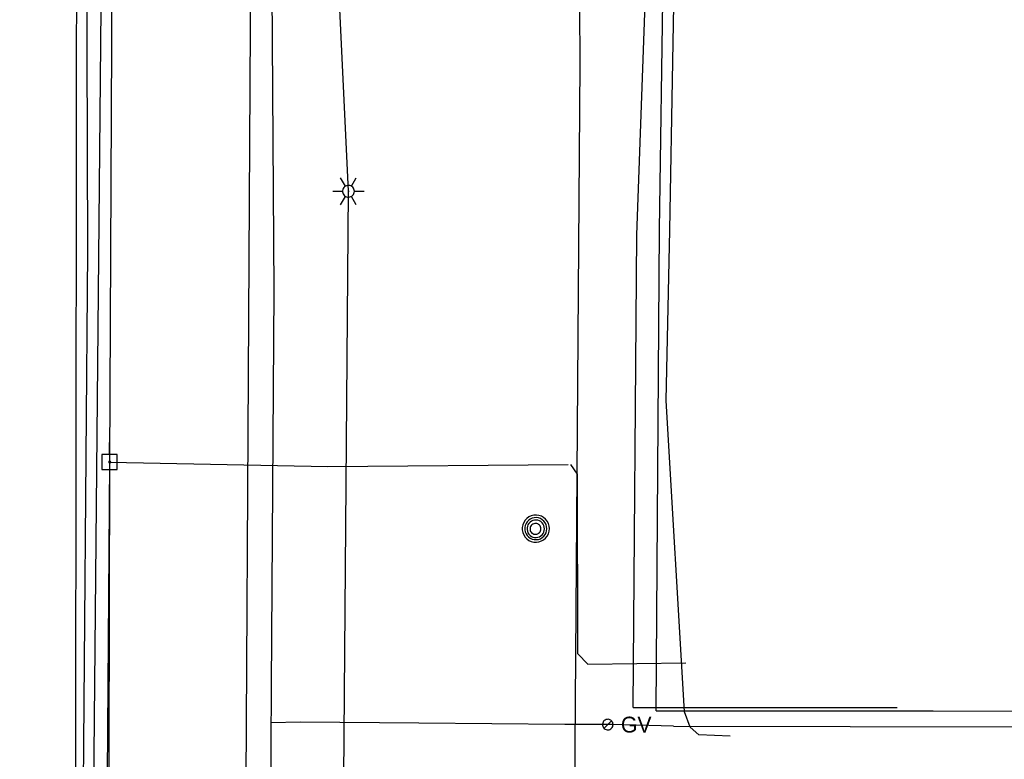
# Model space of a CAD drawing. Extents: x 596028 to 606371, y 330010 to 403088.
# Drawn here: x 602003.9 to 602243.4, y 364215.5 to 364395.3 of the extents above; entities that cross this region are included whole.
import ezdxf

# ---------------------------------------------------------------- set-up
doc = ezdxf.new("R2010")
doc.units = 0
for name, color, linetype in [('E_LTG', 7, 'Continuous'), ('E_UTL_E_UG', 7, 'Continuous'), ('E_UTL_EPowerPole', 7, 'Continuous'), ('E_UTL_G', 7, 'Continuous'), ('E_UTL_G_UG', 7, 'Continuous'), ('E_UTL_MH', 7, 'Continuous'), ('E_UTL_Overhead', 7, 'Continuous'), ('E_UTL_T_UG', 7, 'Continuous'), ('E_UTL_TV_UG', 7, 'Continuous'), ('E_UTL_W_UG', 7, 'Continuous')]:
    doc.layers.add(name, color=color, linetype=linetype)

msp = doc.modelspace()

# ---------------------------------------------------------------- linework, layer by layer
at = {"layer": 'E_LTG'}
for points in [[(602083.19, 364354.85), (602082, 364356.91)], [(602084.62, 364354.85), (602085.81, 364356.91)], [(602085.34, 364353.61), (602085.31, 364353.88), (602085.23, 364354.14), (602085.11, 364354.38), (602084.94, 364354.59), (602084.74, 364354.77), (602084.5, 364354.91), (602084.24, 364355), (602083.97, 364355.04), (602083.7, 364355.02), (602083.44, 364354.96), (602083.19, 364354.85), (602082.97, 364354.69), (602082.78, 364354.49), (602082.64, 364354.26), (602082.54, 364354.01), (602082.48, 364353.74), (602082.48, 364353.47), (602082.54, 364353.21), (602082.64, 364352.95), (602082.78, 364352.72), (602082.97, 364352.53), (602083.19, 364352.37), (602083.44, 364352.26), (602083.7, 364352.19), (602083.97, 364352.18), (602084.24, 364352.22), (602084.5, 364352.31), (602084.74, 364352.44), (602084.94, 364352.62), (602085.11, 364352.84), (602085.23, 364353.08), (602085.31, 364353.34), (602085.34, 364353.61)], [(602085.34, 364353.61), (602085.31, 364353.88), (602085.23, 364354.14), (602085.11, 364354.38), (602084.94, 364354.59), (602084.74, 364354.77), (602084.5, 364354.91), (602084.24, 364355), (602083.97, 364355.04), (602083.7, 364355.02), (602083.44, 364354.96), (602083.19, 364354.85), (602082.97, 364354.69), (602082.78, 364354.49), (602082.64, 364354.26), (602082.54, 364354.01), (602082.48, 364353.74), (602082.48, 364353.47), (602082.54, 364353.21), (602082.64, 364352.95), (602082.78, 364352.72), (602082.97, 364352.53), (602083.19, 364352.37), (602083.44, 364352.26), (602083.7, 364352.19), (602083.97, 364352.18), (602084.24, 364352.22), (602084.5, 364352.31), (602084.74, 364352.44), (602084.94, 364352.62), (602085.11, 364352.84), (602085.23, 364353.08), (602085.31, 364353.34), (602085.34, 364353.61)], [(602085.34, 364353.61), (602085.31, 364353.88), (602085.23, 364354.14), (602085.11, 364354.38), (602084.94, 364354.59), (602084.74, 364354.77), (602084.5, 364354.91), (602084.24, 364355), (602083.97, 364355.04), (602083.7, 364355.02), (602083.44, 364354.96), (602083.19, 364354.85), (602082.97, 364354.69), (602082.78, 364354.49), (602082.64, 364354.26), (602082.54, 364354.01), (602082.48, 364353.74), (602082.48, 364353.47), (602082.54, 364353.21), (602082.64, 364352.95), (602082.78, 364352.72), (602082.97, 364352.53), (602083.19, 364352.37), (602083.44, 364352.26), (602083.7, 364352.19), (602083.97, 364352.18), (602084.24, 364352.22), (602084.5, 364352.31), (602084.74, 364352.44), (602084.94, 364352.62), (602085.11, 364352.84), (602085.23, 364353.08), (602085.31, 364353.34), (602085.34, 364353.61)], [(602080.1, 364353.61), (602082.48, 364353.61)], [(602082, 364350.31), (602083.19, 364352.37)], [(602084.03, 364353.61), (602084.02, 364353.63), (602084.02, 364353.65), (602084.01, 364353.67), (602083.99, 364353.69), (602083.98, 364353.71), (602083.96, 364353.72), (602083.93, 364353.72), (602083.91, 364353.73), (602083.89, 364353.73), (602083.87, 364353.72), (602083.85, 364353.71), (602083.83, 364353.7), (602083.81, 364353.68), (602083.8, 364353.66), (602083.79, 364353.64), (602083.79, 364353.62), (602083.79, 364353.6), (602083.79, 364353.57), (602083.8, 364353.55), (602083.81, 364353.53), (602083.83, 364353.52), (602083.85, 364353.51), (602083.87, 364353.5), (602083.89, 364353.49), (602083.91, 364353.49), (602083.93, 364353.49), (602083.96, 364353.5), (602083.98, 364353.51), (602083.99, 364353.53), (602084.01, 364353.54), (602084.02, 364353.56), (602084.02, 364353.59), (602084.03, 364353.61)], [(602085.81, 364350.31), (602084.62, 364352.37)], [(602085.34, 364353.61), (602087.72, 364353.61)]]:
    msp.add_lwpolyline(points, dxfattribs=at)
at = {"layer": 'E_UTL_E_UG'}
for points in [[(602078.82, 363569.87), (602076, 363747.96), (602075.58, 363768.52), (602093.27, 363966.94), (602082.34, 364160.16), (602083.91, 364353.61), (602075.37, 364532.41), (602096.94, 364666.22), (602086.34, 364750.3)], [(602017.01, 363967.88), (602016.46, 364027.3), (602017.47, 364153.64), (602017.94, 364497.46)], [(602153.15, 364228.09), (602154.05, 364343.01), (602158.47, 364466.73), (602160.74, 364489.72)], [(602158.75, 364227.29), (602159.53, 364344.19), (602161.35, 364466.56), (602160.74, 364489.72)], [(602226.15, 364227.29), (602729.94, 364225.93), (602704.89, 364459.87)], [(602153.15, 364228.09), (602217.39, 364228.09)], [(602158.75, 364227.29), (602226.15, 364227.29)]]:
    msp.add_lwpolyline(points, dxfattribs=at)
at = {"layer": 'E_UTL_EPowerPole'}
for points in [[(602025.8, 364289.6), (602025.8, 364292.51)], [(602027.64, 364289.6), (602023.95, 364289.6)], [(602023.95, 364289.6), (602023.95, 364285.91)], [(602026.07, 364287.76), (602026.06, 364287.8), (602026.05, 364287.84), (602026.03, 364287.89), (602026, 364287.92), (602025.97, 364287.95), (602025.93, 364287.97), (602025.88, 364287.99), (602025.84, 364287.99), (602025.79, 364287.99), (602025.75, 364287.98), (602025.71, 364287.96), (602025.67, 364287.94), (602025.64, 364287.9), (602025.62, 364287.87), (602025.6, 364287.82), (602025.59, 364287.78), (602025.59, 364287.73), (602025.6, 364287.69), (602025.62, 364287.65), (602025.64, 364287.61), (602025.67, 364287.58), (602025.71, 364287.55), (602025.75, 364287.53), (602025.79, 364287.52), (602025.84, 364287.52), (602025.88, 364287.52), (602025.93, 364287.54), (602025.97, 364287.56), (602026, 364287.59), (602026.03, 364287.63), (602026.05, 364287.67), (602026.06, 364287.71), (602026.07, 364287.76)], [(602027.64, 364285.91), (602027.64, 364289.6)], [(602023.95, 364285.91), (602027.64, 364285.91)]]:
    msp.add_lwpolyline(points, dxfattribs=at)
at = {"layer": 'E_UTL_G'}
for points in [[(602148.26, 364223.91), (602148.23, 364224.15), (602148.17, 364224.38), (602148.05, 364224.6), (602147.9, 364224.79), (602147.72, 364224.95), (602147.51, 364225.07), (602147.28, 364225.15), (602147.04, 364225.19), (602146.79, 364225.18), (602146.55, 364225.12), (602146.33, 364225.02), (602146.13, 364224.88), (602145.97, 364224.7), (602145.83, 364224.49), (602145.74, 364224.27), (602145.7, 364224.03), (602145.7, 364223.78), (602145.74, 364223.54), (602145.83, 364223.32), (602145.97, 364223.11), (602146.13, 364222.94), (602146.33, 364222.8), (602146.55, 364222.69), (602146.79, 364222.64), (602147.04, 364222.62), (602147.28, 364222.66), (602147.51, 364222.74), (602147.72, 364222.86), (602147.9, 364223.02), (602148.05, 364223.21), (602148.17, 364223.43), (602148.23, 364223.66), (602148.26, 364223.91)], [(602146.07, 364223), (602147.88, 364224.81)]]:
    msp.add_lwpolyline(points, dxfattribs=at)
at = {"layer": 'E_UTL_G_UG'}
msp.add_line((602162.97, 364223.56), (602500.7, 364222.63), dxfattribs=at)
for points in [[(602060.01, 363468.19), (602056.39, 363468.6), (602054.36, 363500.64), (602055.64, 363568.29), (602055.85, 363635.67), (602060.53, 363677.93), (602062.03, 363722.09), (602061.42, 363727.86), (602062.56, 363759.29), (602062.45, 363800.12), (602062.87, 363849.24), (602063.19, 363928.76), (602063.38, 364018.14), (602063.76, 364116.5), (602064.83, 364174.35), (602065.21, 364233.32), (602065.84, 364329.41), (602065.08, 364438.96)], [(602162.97, 364223.56), (602147.92, 364223.94), (602136.57, 364223.97), (602101.04, 364224.29), (602072.2, 364224.51), (602065.04, 364224.31)]]:
    msp.add_lwpolyline(points, dxfattribs=at)
at = {"layer": 'E_UTL_MH'}
for points in [[(602132.76, 364271.56), (602132.7, 364272.18), (602132.52, 364272.79), (602132.23, 364273.34), (602131.85, 364273.84), (602131.37, 364274.25), (602130.83, 364274.56), (602130.24, 364274.77), (602129.61, 364274.85), (602128.99, 364274.83), (602128.38, 364274.68), (602127.81, 364274.42), (602127.3, 364274.05), (602126.86, 364273.6), (602126.52, 364273.07), (602126.29, 364272.49), (602126.17, 364271.87), (602126.17, 364271.24), (602126.29, 364270.63), (602126.52, 364270.05), (602126.86, 364269.52), (602127.3, 364269.06), (602127.81, 364268.7), (602128.38, 364268.44), (602128.99, 364268.29), (602129.61, 364268.26), (602130.24, 364268.35), (602130.83, 364268.56), (602131.37, 364268.87), (602131.85, 364269.28), (602132.23, 364269.77), (602132.52, 364270.33), (602132.7, 364270.93), (602132.76, 364271.56)], [(602132.14, 364271.55), (602132.09, 364272.06), (602131.95, 364272.55), (602131.72, 364273), (602131.4, 364273.4), (602131.02, 364273.73), (602130.58, 364273.99), (602130.1, 364274.16), (602129.59, 364274.23), (602129.08, 364274.2), (602128.59, 364274.08), (602128.13, 364273.87), (602127.71, 364273.58), (602127.36, 364273.21), (602127.09, 364272.78), (602126.9, 364272.31), (602126.8, 364271.81), (602126.8, 364271.3), (602126.9, 364270.8), (602127.09, 364270.33), (602127.36, 364269.9), (602127.71, 364269.53), (602128.13, 364269.24), (602128.59, 364269.02), (602129.08, 364268.9), (602129.59, 364268.88), (602130.1, 364268.95), (602130.58, 364269.12), (602131.02, 364269.37), (602131.4, 364269.71), (602131.72, 364270.11), (602131.95, 364270.56), (602132.09, 364271.05), (602132.14, 364271.55)], [(602131.58, 364271.53), (602131.54, 364271.93), (602131.43, 364272.32), (602131.24, 364272.68), (602130.99, 364272.99), (602130.68, 364273.26), (602130.33, 364273.46), (602129.95, 364273.59), (602129.55, 364273.65), (602129.15, 364273.63), (602128.75, 364273.54), (602128.39, 364273.37), (602128.06, 364273.13), (602127.78, 364272.84), (602127.56, 364272.5), (602127.41, 364272.13), (602127.33, 364271.73), (602127.33, 364271.32), (602127.41, 364270.93), (602127.56, 364270.55), (602127.78, 364270.21), (602128.06, 364269.92), (602128.39, 364269.68), (602128.75, 364269.51), (602129.15, 364269.42), (602129.55, 364269.4), (602129.95, 364269.46), (602130.33, 364269.59), (602130.68, 364269.79), (602130.99, 364270.06), (602131.24, 364270.37), (602131.43, 364270.73), (602131.54, 364271.12), (602131.58, 364271.53)], [(602130.72, 364271.51), (602130.7, 364271.76), (602130.63, 364272.01), (602130.51, 364272.23), (602130.36, 364272.43), (602130.16, 364272.6), (602129.94, 364272.72), (602129.71, 364272.8), (602129.45, 364272.84), (602129.2, 364272.83), (602128.96, 364272.77), (602128.73, 364272.66), (602128.52, 364272.52), (602128.34, 364272.33), (602128.21, 364272.12), (602128.11, 364271.89), (602128.07, 364271.64), (602128.07, 364271.38), (602128.11, 364271.13), (602128.21, 364270.9), (602128.34, 364270.69), (602128.52, 364270.5), (602128.73, 364270.36), (602128.96, 364270.25), (602129.2, 364270.19), (602129.45, 364270.18), (602129.71, 364270.22), (602129.94, 364270.3), (602130.16, 364270.43), (602130.36, 364270.59), (602130.51, 364270.79), (602130.63, 364271.02), (602130.7, 364271.26), (602130.72, 364271.51)]]:
    msp.add_lwpolyline(points, dxfattribs=at)
at = {"layer": 'E_UTL_Overhead'}
msp.add_lwpolyline([(602014.48, 362518.11), (602015.76, 362635.51), (602015.72, 362824.59), (602019.86, 363008.4), (602015.51, 363112.13), (602019.7, 363230.46), (602017.88, 363240.62), (602020.53, 363264.51), (602020.79, 363276.96), (602020.36, 363337.42), (602022.05, 363392.76), (602020.76, 363497.69), (602023.02, 363665.48), (602022.89, 363819.62), (602023.8, 363946.92), (602023.98, 364037.98), (602025.57, 364145.3), (602025.83, 364287.76), (602027.16, 364559.33), (602028.92, 364756.04), (602029.03, 364834.91), (602029.56, 364946.13), (602030.41, 365117.16), (602031.91, 365287.51)], dxfattribs=at)
at = {"layer": 'E_UTL_T_UG'}
for points in [[(602176.73, 364221.1), (602169.14, 364221.44), (602167.01, 364223.25), (602165.67, 364227.02), (602161.15, 364302.7), (602162.05, 364344.16), (602164.27, 364467.32), (602165.17, 364512.12), (602164.57, 364598.46), (602164.88, 364637.16), (602166.32, 364677.21), (602160.84, 364686.41), (602166.3, 364687.12), (602164.06, 364758.91), (602160.88, 364891.9), (602162.68, 364925.61), (602161.7, 364940.09), (602164.56, 364982.99), (602164.62, 365035.74), (602163.31, 365113.4), (602164.99, 365277.45)], [(602056.95, 363843.75), (602061.7, 364675.39), (602061.58, 364697.74), (602062.79, 364769.74), (602063.21, 364911.29)], [(602151.62, 364039.7), (602145.79, 364039.83), (602097.74, 364041.73), (602075.62, 364041.79), (602028.8, 364040.94), (602024, 364041.18), (602018.22, 364042.87), (602017.84, 364061.41), (602018.02, 364129.24), (602017.66, 364147.43), (602012.87, 364149.53), (602017.41, 364151.49), (602018.58, 364155.76), (602019.32, 364189.22), (602020.52, 364339.06), (602020.28, 364413.8), (602020.66, 364452.73), (602015.66, 364455.82), (602019.88, 364460.36), (602021.2, 364490.28), (602019.63, 364531.88), (602018.24, 364535.92), (602003.93, 364539)]]:
    msp.add_lwpolyline(points, dxfattribs=at)
at = {"layer": 'E_UTL_TV_UG'}
for points in [[(602023.98, 364037.98), (602025.83, 364287.76), (602078.9, 364286.66), (602137.32, 364287.13)], [(602142.09, 364238.61), (602139.7, 364241.11), (602139.65, 364284.83), (602138.02, 364287.14)], [(602142.09, 364238.61), (602165.93, 364238.92)]]:
    msp.add_lwpolyline(points, dxfattribs=at)
at = {"layer": 'E_UTL_W_UG'}
for points in [[(602021.43, 363987.51), (602020.81, 364087.06), (602024.58, 364484.56)], [(602136.3, 363730.09), (602137.73, 363878.85), (602137.55, 363996.65), (602139.44, 364143.05), (602139.64, 364153.84), (602140.05, 364156.44), (602138.92, 364163.07), (602138.74, 364174.06), (602140.29, 364384.58), (602140.04, 364426.03), (602141.64, 364427.75), (602155.52, 364428.23)]]:
    msp.add_lwpolyline(points, dxfattribs=at)

# ---------------------------------------------------------------- texts
at = {"layer": 'E_UTL_G'}
msp.add_text('GV', height=3.85, dxfattribs=at).set_placement((602150.18, 364221.98))

doc.saveas('drawing.dxf')
